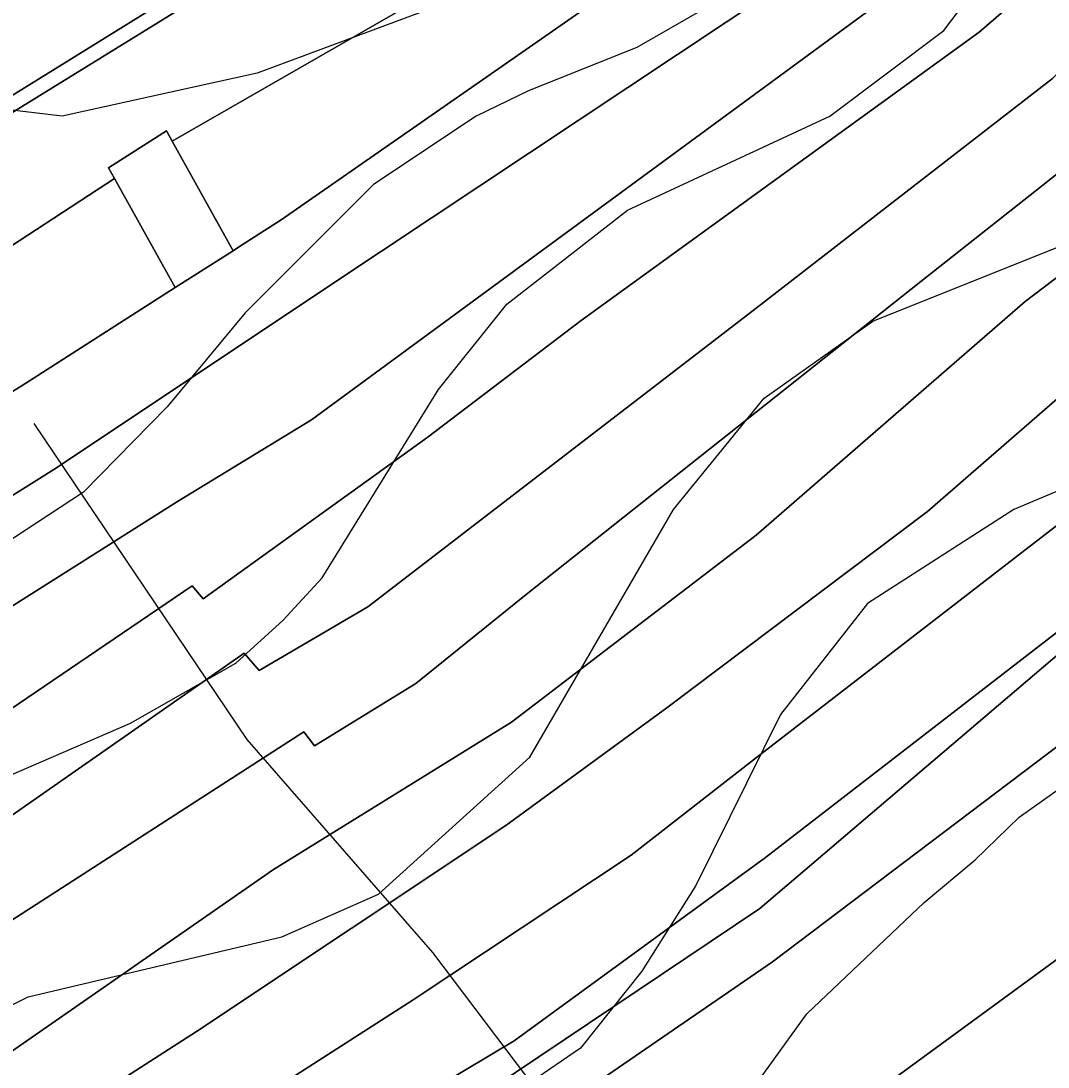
# Model space of a CAD drawing. Extents: x -510989 to -501240, y -1184665 to -1176098.
# Drawn here: x -504267.4 to -504147.3, y -1181001.2 to -1180878.9 of the extents above; entities that cross this region are included whole.
import ezdxf

# ---------------------------------------------------------------- set-up
doc = ezdxf.new("R2010")
doc.units = 0
for name, color, linetype in [('orna_puda', 7, 'Continuous'), ('ostatni_plocha_x_draha', 7, 'Continuous'), ('ostatni_plocha_x_jina_plocha', 7, 'Continuous'), ('ostatni_plocha_x_neplodna_puda', 7, 'Continuous'), ('ostatni_plocha_x_ostatni_komunikace', 7, 'Continuous'), ('STAV_vyrazne_udolnice', 7, 'Continuous'), ('STAV_zaplavove_uzemi', 7, 'Continuous'), ('trvaly_travni_porost', 7, 'Continuous'), ('vrstevnice_01', 7, 'Continuous'), ('vrstevnice_02', 7, 'Continuous'), ('vrstevnice_03', 7, 'Continuous')]:
    doc.layers.add(name, color=color, linetype=linetype)

msp = doc.modelspace()

# ---------------------------------------------------------------- linework, layer by layer
at = {"layer": 'orna_puda'}
for points in [[(-504126.03, -1180960.3), (-504121.13, -1180970.26), (-504168.33, -1181004.77), (-504198.56, -1181026.38), (-504204.2, -1181017.86), (-504210.01, -1181009.08), (-504202.07, -1181004.41), (-504179.53, -1180988.91), (-504130.27, -1180951.67)], [(-504116.63, -1180979.41), (-504111.96, -1180988.9), (-504186.96, -1181043.9), (-504192.81, -1181035.06), (-504198.56, -1181026.38), (-504168.33, -1181004.77), (-504121.13, -1180970.26)]]:
    msp.add_lwpolyline(points, close=True, dxfattribs=at)
at = {"layer": 'ostatni_plocha_x_draha'}
msp.add_lwpolyline([(-504129.8, -1180785.54), (-504146.59, -1180808.25), (-504147.98, -1180798.54), (-504148.41, -1180794.91), (-504156.51, -1180810.97), (-504163.41, -1180818.62), (-504171.59, -1180820.14), (-504187.86, -1180835.2), (-504229.21, -1180863.23), (-504280.57, -1180895.07), (-504347.77, -1180945.57), (-504369.14, -1180962.17)], dxfattribs=at)
at = {"layer": 'ostatni_plocha_x_jina_plocha'}
msp.add_lwpolyline([(-504250.41, -1180891.74), (-504249.75, -1180892.94), (-504242.61, -1180905.75), (-504249.37, -1180910.07), (-504256.48, -1180897.31), (-504257.18, -1180896.05)], close=True, dxfattribs=at)
at = {"layer": 'ostatni_plocha_x_neplodna_puda'}
msp.add_lwpolyline([(-504012.2, -1180855.12), (-504035.54, -1180874.36), (-504086.99, -1180915.58), (-504120.74, -1180944.46), (-504125.81, -1180948.29), (-504130.27, -1180951.67), (-504179.53, -1180988.91), (-504202.07, -1181004.41), (-504210.01, -1181009.08), (-504212.17, -1181010.46), (-504224.66, -1181017.25), (-504250.37, -1181034.35), (-504290.33, -1181063.53), (-504322.04, -1181085.38), (-504370.81, -1181116.07), (-504215.27, -1181005.68), (-504181, -1180982.68), (-504108.33, -1180920.79), (-504078.99, -1180894.2), (-504062.82, -1180880.95), (-504039.44, -1180861.88), (-504012.57, -1180841.28)], dxfattribs=at)
at = {"layer": 'ostatni_plocha_x_ostatni_komunikace'}
msp.add_lwpolyline([(-504369.14, -1180962.17), (-504347.77, -1180945.57), (-504280.57, -1180895.07), (-504229.21, -1180863.23), (-504187.86, -1180835.2), (-504171.59, -1180820.14), (-504163.41, -1180818.62), (-504156.51, -1180810.97), (-504148.41, -1180794.91), (-504147.98, -1180798.54), (-504154.97, -1180812.45), (-504162.74, -1180820.29), (-504171.04, -1180821.75), (-504187.04, -1180836.19), (-504204.98, -1180848.36), (-504228.06, -1180864.62), (-504277.9, -1180895.38), (-504284.13, -1180899.51), (-504344.29, -1180945.45), (-504367.87, -1180963.72), (-504367.91, -1180964.79), (-504414.93, -1181006.93)], dxfattribs=at)
at = {"layer": 'STAV_vyrazne_udolnice'}
msp.add_lwpolyline([(-504265.93, -1180925.96), (-504241.01, -1180962.92), (-504219.31, -1180987.82), (-504206.85, -1181004.3), (-504189.97, -1181028.4), (-504178.31, -1181049.29), (-504169.07, -1181066.57)], dxfattribs=at)
at = {"layer": 'STAV_zaplavove_uzemi'}
for points in [[(-504540.1, -1180857.4), (-504577.6, -1180869.9), (-504578.56, -1180860.28), (-504550.67, -1180843.94), (-504523.75, -1180837.2), (-504478.55, -1180823.74), (-504444.9, -1180804.51), (-504446.82, -1180793.93), (-504446.82, -1180779.51), (-504445.86, -1180755.47), (-504441.05, -1180745.85), (-504426.63, -1180754.51), (-504417.97, -1180766.04), (-504413.17, -1180777.58), (-504398.74, -1180788.16), (-504367.97, -1180786.24), (-504329.51, -1180770.85), (-504283.35, -1180754.51), (-504262.2, -1180724.7), (-504238.16, -1180694.89), (-504218.92, -1180663.15), (-504185.27, -1180631.42), (-504166.04, -1180606.42), (-504143.92, -1180591.03), (-504113.15, -1180572.76), (-504085.26, -1180570.84), (-504067.95, -1180564.11), (-504042.95, -1180584.3), (-504041.99, -1180609.3), (-504034.29, -1180620.84), (-504019.87, -1180632.38), (-503985.25, -1180627.57), (-503970.83, -1180622.77), (-503966.98, -1180607.38), (-503969.87, -1180574.69), (-503950.64, -1180559.3), (-503899.67, -1180566.99), (-503832.36, -1180592), (-503773.38, -1180619.38), (-503737.54, -1180645.61), (-503699.95, -1180679.7), (-503682.47, -1180704.18), (-503669.35, -1180719.04), (-503664.11, -1180725.16), (-503685.09, -1180722.54), (-503689.46, -1180721.66), (-503691.21, -1180741.77), (-503665.86, -1180776.74), (-503654.49, -1180807.33), (-503622.15, -1180837.93), (-503605.54, -1180857.16), (-503581.94, -1180873.77), (-503569.7, -1180887.76), (-503551.34, -1180899.12), (-503533.86, -1180905.24), (-503519.87, -1180914.86), (-503521.62, -1180886.01), (-503509.38, -1180869.4), (-503486.65, -1180862.41), (-503463.92, -1180863.28), (-503442.94, -1180864.15), (-503421.09, -1180871.15), (-503407.1, -1180879.02), (-503403.6, -1180885.13), (-503432.45, -1180912.23), (-503450.81, -1180934.96), (-503458.68, -1180948.07), (-503460.51, -1180958), (-503445.13, -1180968.57), (-503429.74, -1180958.96), (-503410.51, -1180930.11), (-503389.35, -1180907.03), (-503369.16, -1180886.84), (-503347.04, -1180874.34), (-503333.58, -1180868.57), (-503300.89, -1180867.61), (-503271.08, -1180854.15), (-503218.19, -1180816.64), (-503177.8, -1180772.41), (-503136.45, -1180737.79), (-503127.8, -1180727.21), (-503108.57, -1180722.41), (-503094.14, -1180728.18), (-503074.91, -1180728.18), (-503051.83, -1180714.71), (-503035.48, -1180702.21), (-503022.02, -1180736.83), (-503014.33, -1180767.6), (-503006.64, -1180784.91), (-502997.02, -1180789.72), (-502932.59, -1180779.14)], [(-503691.1, -1180709.63), (-503698.14, -1180689.92), (-503726.29, -1180661.77), (-503758.67, -1180635.02), (-503793.87, -1180613.9), (-503848.78, -1180591.37), (-503885.38, -1180575.88), (-503937.22, -1180564.11), (-503952.58, -1180564.11), (-503964.1, -1180580.75), (-503962.82, -1180602.51), (-503964.1, -1180625.54), (-503990.97, -1180635.78), (-504028.09, -1180635.78), (-504080.57, -1180656.26), (-504118.96, -1180675.46), (-504153.52, -1180702.34), (-504177.84, -1180745.85), (-504193.2, -1180768.89), (-504226.47, -1180789.37), (-504318.63, -1180820.09), (-504383.9, -1180844.41), (-504463.25, -1180867.44), (-504524.69, -1180885.36), (-504582.26, -1180902.78), (-504631.98, -1180942.98), (-504690.15, -1180991.64), (-504735.64, -1181042.41), (-504756.79, -1181076.26), (-504777.95, -1181112.22)], [(-504594.17, -1181642.09), (-504629.77, -1181535.28), (-504650.39, -1181443.46), (-504674.75, -1181355.39), (-504706.6, -1181265.44), (-504719.72, -1181182.99), (-504747.83, -1181113.66), (-504727.29, -1181064.42), (-504683.65, -1181020.77), (-504624.52, -1180967.28), (-504575.24, -1180927.85), (-504544.27, -1180915.18), (-504445.72, -1180881.39), (-504404.89, -1180867.31), (-504292.26, -1180829.3), (-504179.63, -1180791.29), (-504099.38, -1180734.98), (-504020.54, -1180698.37), (-503957.18, -1180675.84), (-503893.83, -1180664.58), (-503865.67, -1180678.66), (-503817.8, -1180689.92), (-503788.24, -1180689.92), (-503764.3, -1180695.55), (-503736.15, -1180687.11), (-503717.85, -1180698.37), (-503716.44, -1180708.23)], [(-502250.32, -1184002.61), (-502355.07, -1183875.41), (-502442.37, -1183790.61), (-502477.29, -1183700.82), (-502532.16, -1183578.61), (-502567.08, -1183448.91), (-502626.05, -1183402.34), (-502705.41, -1183380.59), (-502814.2, -1183349.87), (-502882.03, -1183297.39), (-502931.95, -1183237.24), (-503042.02, -1183107.97), (-503139.64, -1183018.94), (-503222.14, -1182957.59), (-503308.56, -1182839.96), (-503316.24, -1182784.92), (-503330.32, -1182756.77), (-503348.24, -1182719.65), (-503334.16, -1182651.82), (-503323.92, -1182595.5), (-503313.68, -1182526.39), (-503294.1, -1182480.5), (-503251.86, -1182396.03), (-503229.34, -1182314.37), (-503216.1, -1182227.15), (-503242.43, -1182174.5), (-503271.86, -1182129.59), (-503287.34, -1182081.58), (-503343.88, -1182028.1), (-503361.79, -1182008.91), (-503396.35, -1181952.59), (-503442.43, -1181933.39), (-503497.46, -1181888.6), (-503525.62, -1181860.44), (-503528.18, -1181837.4), (-503548.66, -1181767.01), (-503558.9, -1181729.89), (-503576.82, -1181682.53), (-503578.1, -1181621.1), (-503567.86, -1181572.46), (-503552.5, -1181536.63), (-503538.04, -1181458.36), (-503518.33, -1181411.9), (-503509.88, -1181341.51), (-503497.21, -1181207.63), (-503499.77, -1181097.56), (-503498.02, -1181031.35), (-503510.82, -1180970.85), (-503549.22, -1180952.23), (-503571.32, -1180940.6), (-503605.07, -1180937.11), (-503651.61, -1180939.44), (-503671.39, -1180917.33), (-503679.53, -1180892.89), (-503713.27, -1180871.95), (-503727.24, -1180859.15), (-503734.22, -1180833.55), (-503728.4, -1180799.81), (-503741.2, -1180770.72), (-503722.82, -1180725.17), (-503721.54, -1180703.41), (-503731.78, -1180697.01), (-503767.61, -1180699.57), (-503790.65, -1180697.01), (-503817.53, -1180697.01), (-503861.04, -1180686.77), (-503889.2, -1180675.25), (-503900.72, -1180668.85), (-503953.2, -1180679.09), (-503997.99, -1180697.01), (-504063.27, -1180722.61), (-504109.34, -1180749.49), (-504142.62, -1180776.36), (-504177.18, -1180796.84), (-504211.73, -1180817.32), (-504414.98, -1180961.5), (-504472.7, -1180998.11), (-504544.51, -1181068.5), (-504600.82, -1181143.12), (-504621.94, -1181196.62), (-504641.65, -1181267.01), (-504660.25, -1181350.62), (-504634.7, -1181398.32), (-504617.66, -1181447.72), (-504600.62, -1181492.01), (-504587, -1181548.23), (-504592.11, -1181628.29), (-504569.96, -1181682.81), (-504568.26, -1181664.07), (-504554.63, -1181621.48), (-504547.82, -1181597.63)]]:
    msp.add_spline(points, degree=3, dxfattribs=at)
at = {"layer": 'trvaly_travni_porost'}
for points in [[(-504025.85, -1180738.05), (-504051.42, -1180752.99), (-504085.38, -1180780.15), (-504112.62, -1180804.26), (-504152.15, -1180843.13), (-504236.98, -1180902.15), (-504241.98, -1180905.35), (-504242.61, -1180905.75), (-504249.75, -1180892.94), (-504213.15, -1180871.88), (-504153.31, -1180832.27), (-504121.06, -1180794.88), (-504085.68, -1180762.21), (-504056.35, -1180739.54), (-504028.51, -1180731.08)], [(-504256.48, -1180897.31), (-504249.37, -1180910.07), (-504267.38, -1180921.58), (-504317.95, -1180952.62), (-504383.35, -1180992.46), (-504412.4, -1181011.03), (-504447.93, -1181040.67), (-504472.71, -1181059.72), (-504490.09, -1181078.88), (-504482.51, -1181061.25), (-504467.58, -1181045.04), (-504448.81, -1181031.57), (-504433.21, -1181021.04), (-504421.92, -1181012.78), (-504414.93, -1181006.93), (-504367.91, -1180964.79), (-504357.82, -1180960.33), (-504344.95, -1180953.72), (-504312.37, -1180933.83)]]:
    msp.add_lwpolyline(points, close=True, dxfattribs=at)
for points in [[(-504596.43, -1181205.96), (-504573.87, -1181188.07), (-504536.94, -1181159.12), (-504521.66, -1181142.49), (-504514.87, -1181135.39), (-504510.68, -1181130.94), (-504460.74, -1181074.39), (-504436.22, -1181056.93), (-504433.45, -1181062.4), (-504426.31, -1181058.78), (-504429.62, -1181052.24), (-504424.98, -1181048.93), (-504400.92, -1181030.28), (-504367.54, -1181008.35), (-504336.51, -1180990.37), (-504249.1, -1180935.08), (-504233.44, -1180925.55), (-504166.07, -1180876.01), (-504133.12, -1180847.74), (-504072.71, -1180797.01), (-504042.72, -1180773.54), (-504004.99, -1180751.36)], [(-504005.62, -1180763.69), (-504037.66, -1180782.1), (-504059.99, -1180799.35), (-504098.85, -1180831.37), (-504155.36, -1180880.21), (-504201.89, -1180913.93), (-504219.97, -1180927.65), (-504246.12, -1180946.46), (-504247.41, -1180944.93), (-504299.26, -1180980.16), (-504327.13, -1180998.37), (-504392.38, -1181038.85), (-504415.43, -1181055.37), (-504435.85, -1181070.87), (-504449.89, -1181081.28), (-504474.95, -1181108.67), (-504496.82, -1181131.03), (-504528.81, -1181164.62), (-504563.03, -1181194.5), (-504604.19, -1181228.04)], [(-504604.19, -1181228.04), (-504563.03, -1181194.5), (-504528.81, -1181164.62), (-504496.82, -1181131.03), (-504474.95, -1181108.67), (-504449.89, -1181081.28), (-504435.85, -1181070.87), (-504415.43, -1181055.37), (-504392.38, -1181038.85), (-504327.13, -1180998.37), (-504299.26, -1180980.16), (-504247.41, -1180944.93), (-504246.12, -1180946.46), (-504219.97, -1180927.65), (-504201.89, -1180913.93), (-504155.36, -1180880.21), (-504098.85, -1180831.37), (-504059.99, -1180799.35), (-504037.66, -1180782.1), (-504005.62, -1180763.69)], [(-504042.72, -1180773.54), (-504072.71, -1180797.01), (-504133.12, -1180847.74), (-504166.07, -1180876.01), (-504233.44, -1180925.55), (-504249.1, -1180935.08), (-504336.51, -1180990.37), (-504367.54, -1181008.35), (-504400.92, -1181030.28)], [(-504383.35, -1180992.46), (-504317.95, -1180952.62), (-504267.38, -1180921.58), (-504249.37, -1180910.07), (-504242.61, -1180905.75), (-504241.98, -1180905.35), (-504236.98, -1180902.15), (-504152.15, -1180843.13), (-504112.62, -1180804.26), (-504085.38, -1180780.15)], [(-504074.66, -1180784.82), (-504112.97, -1180818.7), (-504147.16, -1180849.42), (-504179.15, -1180875.13), (-504225.24, -1180905.81), (-504263.58, -1180931.33), (-504348.52, -1180984.65), (-504378.09, -1181000.62)], [(-504378.09, -1181000.62), (-504348.52, -1180984.65), (-504263.58, -1180931.33), (-504225.24, -1180905.81), (-504179.15, -1180875.13), (-504147.16, -1180849.42), (-504112.97, -1180818.7), (-504074.66, -1180784.82)], [(-504030.03, -1180788.94), (-504063.16, -1180813.21), (-504132.91, -1180871.82), (-504146.77, -1180885.62), (-504181.8, -1180912.75), (-504226.87, -1180947.42), (-504239.55, -1180954.85), (-504241.32, -1180952.83), (-504306.08, -1180998.02), (-504325.39, -1181011.85), (-504349.77, -1181026.71), (-504384.85, -1181046.46), (-504446.15, -1181089.21), (-504471.78, -1181118.94), (-504492.53, -1181138.89), (-504515.34, -1181164.27), (-504525.27, -1181175.66), (-504549.94, -1181198.88), (-504569.79, -1181215.18)], [(-504569.79, -1181215.18), (-504549.94, -1181198.88), (-504525.27, -1181175.66), (-504515.34, -1181164.27), (-504492.53, -1181138.89), (-504471.78, -1181118.94), (-504446.15, -1181089.21), (-504384.85, -1181046.46), (-504349.77, -1181026.71), (-504325.39, -1181011.85), (-504306.08, -1180998.02), (-504241.32, -1180952.83), (-504239.55, -1180954.85), (-504226.87, -1180947.42), (-504181.8, -1180912.75), (-504146.77, -1180885.62), (-504132.91, -1180871.82), (-504063.16, -1180813.21), (-504030.03, -1180788.94)], [(-504022.36, -1180795.88), (-504041.62, -1180809.25), (-504065.91, -1180828.39), (-504132.7, -1180886.07), (-504162.2, -1180909.35), (-504208.32, -1180945.96), (-504221.24, -1180956.37), (-504233.11, -1180963.64), (-504234.32, -1180962.02), (-504286.66, -1180995.73), (-504318.65, -1181020.3), (-504381.72, -1181056.44), (-504396.9, -1181067.91), (-504402.18, -1181071.26), (-504429.44, -1181095.21), (-504459.3, -1181128.8), (-504498.64, -1181167.33), (-504513.47, -1181182.31), (-504533.73, -1181200.72), (-504590.2, -1181246.22)], [(-504590.2, -1181246.22), (-504533.73, -1181200.72), (-504513.47, -1181182.31), (-504498.64, -1181167.33), (-504459.3, -1181128.8), (-504429.44, -1181095.21), (-504402.18, -1181071.26), (-504396.9, -1181067.91), (-504381.72, -1181056.44), (-504318.65, -1181020.3), (-504286.66, -1180995.73), (-504234.32, -1180962.02), (-504233.11, -1180963.64), (-504221.24, -1180956.37), (-504208.32, -1180945.96), (-504162.2, -1180909.35), (-504132.7, -1180886.07), (-504065.91, -1180828.39), (-504041.62, -1180809.25), (-504022.36, -1180795.88)], [(-504121.06, -1180794.88), (-504153.31, -1180832.27), (-504213.15, -1180871.88), (-504249.75, -1180892.94), (-504250.41, -1180891.74), (-504257.18, -1180896.05), (-504256.48, -1180897.31), (-504312.37, -1180933.83), (-504344.95, -1180953.72), (-504357.82, -1180960.33), (-504367.91, -1180964.79), (-504367.87, -1180963.72), (-504344.29, -1180945.45), (-504284.13, -1180899.51), (-504277.9, -1180895.38), (-504228.06, -1180864.62), (-504204.98, -1180848.36), (-504184.4, -1180838.14), (-504173.41, -1180833.92), (-504165.6, -1180835.66), (-504163.93, -1180835.58), (-504161.74, -1180834.6), (-504146.43, -1180812.77)], [(-504023.05, -1180809.84), (-504056.44, -1180835.48), (-504096.85, -1180869.02), (-504118.6, -1180887.88), (-504150, -1180911.7), (-504181.44, -1180939.02), (-504210.07, -1180960.88), (-504237.88, -1180978.13), (-504288.48, -1181013.23), (-504314.75, -1181032), (-504351.15, -1181054.13), (-504370.8, -1181064.99), (-504400.75, -1181084.29), (-504420.82, -1181102.4), (-504454.7, -1181137.74), (-504495.6, -1181177.92), (-504532.27, -1181211.85)], [(-504532.27, -1181211.85), (-504495.6, -1181177.92), (-504454.7, -1181137.74), (-504420.82, -1181102.4), (-504400.75, -1181084.29), (-504370.8, -1181064.99), (-504351.15, -1181054.13), (-504314.75, -1181032), (-504288.48, -1181013.23), (-504237.88, -1180978.13), (-504210.07, -1180960.88), (-504181.44, -1180939.02), (-504150, -1180911.7), (-504118.6, -1180887.88), (-504096.85, -1180869.02), (-504056.44, -1180835.48), (-504023.05, -1180809.84)], [(-504021.35, -1180820.39), (-504059.78, -1180851.29), (-504108.15, -1180891.53), (-504139.7, -1180917.37), (-504161.39, -1180936.27), (-504191.9, -1180959.2), (-504210.71, -1180972.98), (-504246.88, -1180997.05), (-504272.45, -1181013.5), (-504307.94, -1181039.54), (-504325.77, -1181052.01), (-504355.69, -1181069.54), (-504392.02, -1181091.4), (-504417.49, -1181112.42), (-504458.63, -1181154.82), (-504510.84, -1181206.27)], [(-504510.84, -1181206.27), (-504458.63, -1181154.82), (-504417.49, -1181112.42), (-504392.02, -1181091.4), (-504355.69, -1181069.54), (-504325.77, -1181052.01), (-504307.94, -1181039.54), (-504272.45, -1181013.5), (-504246.88, -1180997.05), (-504210.71, -1180972.98), (-504191.9, -1180959.2), (-504161.39, -1180936.27), (-504139.7, -1180917.37), (-504108.15, -1180891.53), (-504059.78, -1180851.29), (-504021.35, -1180820.39)], [(-504019.14, -1180832.12), (-504092.51, -1180891.45), (-504121.12, -1180916.03), (-504143.01, -1180935.34), (-504181.4, -1180965.03), (-504196.06, -1180976.43), (-504221.56, -1180993.36), (-504264.36, -1181020.86), (-504297.57, -1181046.25), (-504317.63, -1181059.77), (-504383.12, -1181098.46), (-504408.62, -1181118.26), (-504434.29, -1181144.13), (-504459.96, -1181169.1), (-504494.59, -1181204.37)], [(-504494.59, -1181204.37), (-504459.96, -1181169.1), (-504434.29, -1181144.13), (-504408.62, -1181118.26), (-504383.12, -1181098.46), (-504317.63, -1181059.77), (-504297.57, -1181046.25), (-504264.36, -1181020.86), (-504221.56, -1180993.36), (-504196.06, -1180976.43), (-504181.4, -1180965.03), (-504143.01, -1180935.34), (-504121.12, -1180916.03), (-504092.51, -1180891.45), (-504019.14, -1180832.12)], [(-504012.57, -1180841.28), (-504039.44, -1180861.88), (-504062.82, -1180880.95), (-504078.99, -1180894.2), (-504104.63, -1180915.8), (-504133.69, -1180940.65), (-504180.33, -1180976.71), (-504209.73, -1180998.17), (-504256.61, -1181026.15), (-504303.71, -1181060.3), (-504370.97, -1181102.77), (-504377.93, -1181106.53), (-504403.66, -1181126.85), (-504448.06, -1181171.68), (-504495.86, -1181220.47)], [(-504495.86, -1181220.47), (-504448.06, -1181171.68), (-504403.66, -1181126.85), (-504377.93, -1181106.53), (-504370.97, -1181102.77), (-504303.71, -1181060.3), (-504256.61, -1181026.15), (-504209.73, -1180998.17), (-504180.33, -1180976.71), (-504133.69, -1180940.65), (-504104.63, -1180915.8), (-504078.99, -1180894.2), (-504108.33, -1180920.79), (-504181, -1180982.68), (-504215.27, -1181005.68), (-504370.81, -1181116.07), (-504391.68, -1181132.29), (-504423.02, -1181162.44), (-504424.62, -1181164.03), (-504503.21, -1181243.83)]]:
    msp.add_lwpolyline(points, dxfattribs=at)
at = {"layer": 'vrstevnice_01'}
for points in [[(-504045.31, -1180743), (-504121.91, -1180797), (-504144.91, -1180822), (-504149.31, -1180825), (-504157.91, -1180836), (-504161.59, -1180845), (-504169.31, -1180859), (-504177.5, -1180870), (-504183.31, -1180875), (-504195.41, -1180882), (-504208, -1180887), (-504214.19, -1180890), (-504226.19, -1180898), (-504241.19, -1180913), (-504250.31, -1180924), (-504260.09, -1180934), (-504272.31, -1180942), (-504281.81, -1180946), (-504295.81, -1180949), (-504315.19, -1180951), (-504351.81, -1180962), (-504359.59, -1180964), (-504364.59, -1180963), (-504468.09, -1181027)], [(-504397.19, -1181052), (-504352.81, -1181047), (-504338.81, -1181041), (-504326.81, -1181034), (-504292.81, -1181007), (-504284.41, -1181002), (-504266.59, -1180993), (-504236.91, -1180986), (-504225.59, -1180981), (-504207.91, -1180965), (-504191.09, -1180936), (-504180.5, -1180923), (-504167.81, -1180914), (-504145.31, -1180905), (-504132.5, -1180896), (-504119.5, -1180881), (-504107.31, -1180859), (-504097.81, -1180849), (-504084.91, -1180842), (-504045.81, -1180830), (-504031, -1180825)], [(-504188.5, -1181013), (-504175.5, -1180995), (-504161.81, -1180982), (-504155.81, -1180977), (-504150.69, -1180972), (-504135.19, -1180961), (-504102.81, -1180942), (-504096.19, -1180938), (-504076.19, -1180918), (-504062.81, -1180902), (-504054.41, -1180895), (-504048.19, -1180891), (-504038.09, -1180887), (-504017.91, -1180881)]]:
    msp.add_lwpolyline(points, dxfattribs=at)
at = {"layer": 'vrstevnice_02'}
for points in [[(-504387.5, -1181021), (-504355.31, -1181016), (-504345.81, -1181013), (-504337, -1181007), (-504314.69, -1180990), (-504303.09, -1180982), (-504254.59, -1180961), (-504242.31, -1180954), (-504236.81, -1180949), (-504232.19, -1180944), (-504218.59, -1180922), (-504210.59, -1180912), (-504196.5, -1180901), (-504172.81, -1180890), (-504159.5, -1180880), (-504150.41, -1180868), (-504139.19, -1180848), (-504128.31, -1180834), (-504121.69, -1180828), (-504102.5, -1180817), (-504091.19, -1180812), (-504070.31, -1180806), (-504060.91, -1180802), (-504015.31, -1180775)], [(-504021.41, -1180853), (-504036.81, -1180860), (-504072.09, -1180875), (-504079.69, -1180881), (-504087, -1180888), (-504097.81, -1180902), (-504111, -1180915), (-504127.5, -1180926), (-504151.31, -1180936), (-504168.41, -1180947), (-504178.59, -1180960), (-504188.5, -1180980), (-504194.81, -1180990), (-504202, -1180999), (-504207.81, -1181003)]]:
    msp.add_lwpolyline(points, dxfattribs=at)
at = {"layer": 'vrstevnice_03'}
msp.add_lwpolyline([(-504162.41, -1180825), (-504166, -1180831), (-504192, -1180858), (-504199.41, -1180867), (-504210.31, -1180874), (-504239.81, -1180885), (-504262.59, -1180890), (-504279.69, -1180888), (-504313.26, -1180900.47), (-504364.63, -1180937.34), (-504372.59, -1180941), (-504387.81, -1180934), (-504393.81, -1180925), (-504396.31, -1180919), (-504418.5, -1180895), (-504426.59, -1180888), (-504438.41, -1180884)], dxfattribs=at)

doc.saveas('drawing.dxf')
